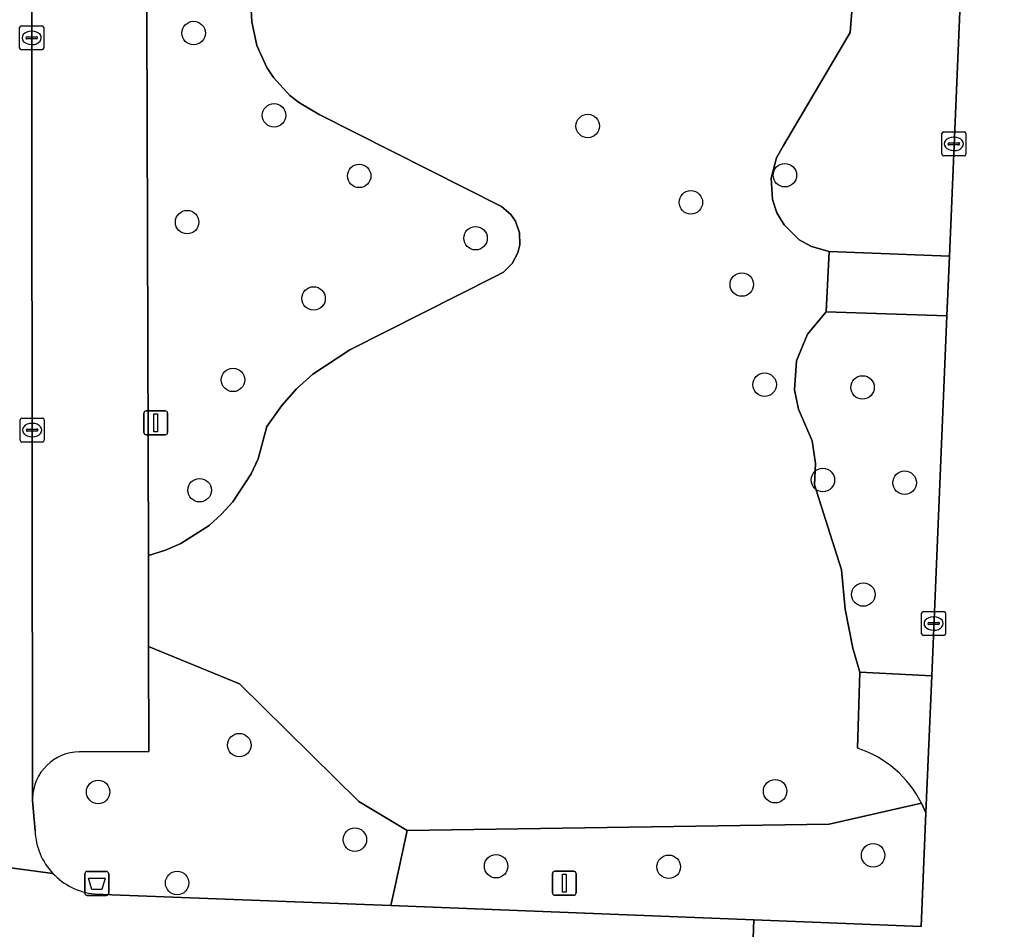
# Model space of a CAD drawing. Extents: x 160732 to 162107, y 387428 to 388479.
# Drawn here: x 161408.59 to 161449.35, y 387825.07 to 387862.96 of the extents above; entities that cross this region are included whole.
import ezdxf

# ---------------------------------------------------------------- set-up
doc = ezdxf.new("R2010")
doc.units = 0
for name, color, linetype in [('IMGEO_Afvalbak', 7, 'Continuous'), ('IMGEO_Boom', 7, 'Continuous'), ('IMGEO_Groenvoorziening', 7, 'Continuous'), ('IMGEO_Kolk', 7, 'Continuous'), ('IMGEO_Lichtmast', 7, 'Continuous'), ('IMGEO_Parkeervlak_open', 7, 'Continuous'), ('IMGEO_Rijbaan_lokaal_open', 7, 'Continuous'), ('IMGEO_Voetpad_open', 7, 'Continuous')]:
    doc.layers.add(name, color=color, linetype=linetype)

msp = doc.modelspace()

# ---------------------------------------------------------------- linework, layer by layer
at = {"layer": 'IMGEO_Afvalbak'}
for p, q in [((161411.308, 387826.584), (161411.308, 387827.384)), ((161411.308, 387827.384), (161411.308, 387826.584)), ((161411.408, 387827.484), (161412.198, 387827.484)), ((161412.198, 387827.484), (161411.408, 387827.484)), ((161412.298, 387827.384), (161412.298, 387826.584)), ((161412.298, 387826.584), (161412.298, 387827.384)), ((161412.198, 387826.484), (161411.408, 387826.484)), ((161411.408, 387826.484), (161412.198, 387826.484))]:
    msp.add_line(p, q, dxfattribs=at)
msp.add_lwpolyline([(161411.451, 387827.198), (161412.155, 387827.198), (161412.006, 387826.728), (161411.6, 387826.728), (161411.451, 387827.198)], dxfattribs=at)
for centre, start, end in [((161411.408, 387827.384), 90, 180), ((161411.408, 387827.384), 90, 180), ((161412.198, 387827.384), 0, 90), ((161412.198, 387827.384), 360, 90), ((161411.408, 387826.584), 180, 270), ((161411.408, 387826.584), 180, 270), ((161412.198, 387826.584), 270, 0), ((161412.198, 387826.584), 270, 0)]:
    msp.add_arc(centre, 0.1, start, end, dxfattribs=at)
at = {"layer": 'IMGEO_Boom'}
for centre in [(161415.835, 387862.4), (161419.184, 387858.974), (161432.246, 387858.529), (161422.729, 387856.451), (161440.457, 387856.482), (161436.541, 387855.352), (161415.565, 387854.526), (161427.577, 387853.857), (161438.663, 387851.928), (161420.83, 387851.347), (161417.475, 387847.955), (161439.614, 387847.758), (161443.691, 387847.643), (161442.039, 387843.787), (161445.443, 387843.674), (161416.085, 387843.361), (161443.725, 387839.018), (161417.737, 387832.747), (161411.857, 387830.796), (161440.051, 387830.825), (161422.55, 387828.808), (161444.132, 387828.157), (161428.431, 387827.702), (161435.62, 387827.678), (161415.149, 387827.004)]:
    msp.add_circle(centre, 0.489, dxfattribs=at)
at = {"layer": 'IMGEO_Groenvoorziening'}
for points in [[(161413.791, 387894.568), (161413.951, 387840.649), (161414.665, 387840.869), (161415.303, 387841.148), (161416.476, 387841.897), (161416.997, 387842.36), (161417.467, 387842.875), (161418.233, 387844.037), (161418.521, 387844.671), (161418.89, 387846.013), (161419.506, 387846.887), (161420.12, 387847.577), (161420.802, 387848.2), (161422.343, 387849.214), (161428.399, 387852.267), (161428.733, 387852.445), (161429.102, 387852.797), (161429.343, 387853.246), (161429.421, 387853.577), (161429.406, 387854.086), (161429.234, 387854.566), (161429.04, 387854.846), (161428.651, 387855.175), (161421.068, 387859.012), (161420.238, 387859.488), (161419.844, 387859.802), (161419.166, 387860.545), (161418.889, 387860.965), (161418.473, 387861.88), (161418.256, 387862.862), (161418.226, 387863.365)], [(161443.485, 387832.617), (161443.585, 387835.779), (161443.292, 387836.784), (161442.966, 387838.405), (161442.812, 387840.05), (161441.694, 387843.585), (161441.739, 387844.478), (161441.595, 387845.425), (161441.019, 387846.737), (161440.862, 387847.541), (161440.947, 387848.744), (161441.4, 387849.862), (161442.176, 387850.785), (161442.298, 387853.3), (161441.565, 387853.506), (161441.054, 387853.795), (161440.426, 387854.411), (161440.128, 387854.917), (161439.941, 387855.474), (161439.887, 387856.351), (161440.107, 387857.203), (161440.396, 387857.714), (161443.181, 387862.429), (161444.098, 387874.188)], [(161418.226, 387863.365), (161418.256, 387862.862), (161418.473, 387861.88), (161418.889, 387860.965), (161419.166, 387860.545), (161419.844, 387859.802), (161420.238, 387859.488), (161421.068, 387859.012), (161428.651, 387855.175), (161429.04, 387854.846), (161429.234, 387854.566), (161429.406, 387854.086), (161429.421, 387853.577), (161429.343, 387853.246), (161429.102, 387852.797), (161428.733, 387852.445), (161428.399, 387852.267), (161422.343, 387849.214), (161420.802, 387848.2), (161420.12, 387847.577), (161419.506, 387846.887), (161418.89, 387846.013), (161418.521, 387844.671), (161418.233, 387844.037), (161417.467, 387842.875), (161416.997, 387842.36), (161416.476, 387841.897), (161415.303, 387841.148), (161414.665, 387840.869), (161413.951, 387840.649), (161413.962, 387836.853), (161417.743, 387835.298), (161422.71, 387830.402), (161424.726, 387829.188), (161442.306, 387829.458), (161446.147, 387830.323)], [(161422.71, 387830.402), (161417.743, 387835.298), (161413.962, 387836.853), (161413.975, 387832.485), (161411.084, 387832.469)], [(161409.124, 387830.541), (161409.124, 387830.439), (161409.232, 387829.178)], [(161411.706, 387826.545), (161421.863, 387826.145), (161424.046, 387826.06), (161424.24, 387826.946), (161424.726, 387829.188), (161422.71, 387830.402)]]:
    msp.add_lwpolyline(points, dxfattribs=at)
for points in [[(161447.312, 387853.102), (161448.205, 387874.173), (161444.098, 387874.188), (161443.181, 387862.429), (161440.396, 387857.714), (161440.107, 387857.203), (161439.887, 387856.351), (161439.941, 387855.474), (161440.128, 387854.917), (161440.426, 387854.411), (161441.054, 387853.795), (161441.565, 387853.506), (161442.298, 387853.3)], [(161446.571, 387835.628), (161447.207, 387850.625), (161442.176, 387850.785), (161441.4, 387849.862), (161440.947, 387848.744), (161440.862, 387847.541), (161441.019, 387846.737), (161441.595, 387845.425), (161441.739, 387844.478), (161441.694, 387843.585), (161442.812, 387840.05), (161442.966, 387838.405), (161443.292, 387836.784), (161443.585, 387835.779)], [(161424.046, 387826.06), (161439.166, 387825.465), (161446.129, 387825.191), (161446.329, 387829.926), (161446.147, 387830.323), (161442.306, 387829.458), (161424.726, 387829.188), (161424.24, 387826.946)]]:
    msp.add_lwpolyline(points, close=True, dxfattribs=at)
for centre, radius, start, end in [((161411.112, 387830.48), 1.989, 90.8039, 178.253), ((161442.048, 387828.258), 4.59, 26.7411, 71.7521), ((161411.98, 387829.282), 2.75, 182.1689, 223.2217), ((161411.98, 387829.28), 2.748, 223.178, 264.2763)]:
    msp.add_arc(centre, radius, start, end, dxfattribs=at)
at = {"layer": 'IMGEO_Kolk'}
for p, q in [((161408.59, 387861.775), (161408.59, 387862.627)), ((161408.665, 387862.701), (161409.517, 387862.701)), ((161409.078, 387862.481), (161409.103, 387862.481)), ((161409.591, 387862.627), (161409.591, 387861.775)), ((161408.849, 387862.195), (161408.849, 387862.207)), ((161409.287, 387862.158), (161408.889, 387862.158)), ((161408.892, 387862.244), (161409.29, 387862.244)), ((161409.333, 387862.207), (161409.333, 387862.195)), ((161409.517, 387861.701), (161408.665, 387861.701)), ((161409.101, 387861.921), (161409.076, 387861.921)), ((161446.993, 387857.36), (161446.993, 387858.212)), ((161447.068, 387858.286), (161447.92, 387858.286)), ((161447.481, 387858.066), (161447.506, 387858.066)), ((161447.994, 387858.212), (161447.994, 387857.36)), ((161447.252, 387857.78), (161447.252, 387857.792)), ((161447.69, 387857.743), (161447.292, 387857.743)), ((161447.295, 387857.829), (161447.693, 387857.829)), ((161447.736, 387857.792), (161447.736, 387857.78)), ((161447.92, 387857.286), (161447.068, 387857.286)), ((161447.504, 387857.506), (161447.479, 387857.506)), ((161408.611, 387845.44), (161408.611, 387846.292)), ((161408.686, 387846.366), (161409.538, 387846.366)), ((161409.099, 387846.146), (161409.124, 387846.146)), ((161409.612, 387846.292), (161409.612, 387845.44)), ((161408.87, 387845.86), (161408.87, 387845.872)), ((161409.308, 387845.823), (161408.91, 387845.823)), ((161408.913, 387845.909), (161409.311, 387845.909)), ((161409.354, 387845.872), (161409.354, 387845.86)), ((161409.538, 387845.366), (161408.686, 387845.366)), ((161409.122, 387845.586), (161409.097, 387845.586)), ((161446.151, 387837.384), (161446.151, 387838.236)), ((161446.226, 387838.31), (161447.078, 387838.31)), ((161446.639, 387838.09), (161446.664, 387838.09)), ((161447.152, 387838.236), (161447.152, 387837.384)), ((161446.41, 387837.804), (161446.41, 387837.816)), ((161446.848, 387837.767), (161446.45, 387837.767)), ((161446.453, 387837.853), (161446.851, 387837.853)), ((161446.894, 387837.816), (161446.894, 387837.804)), ((161447.078, 387837.31), (161446.226, 387837.31)), ((161446.662, 387837.53), (161446.637, 387837.53))]:
    msp.add_line(p, q, dxfattribs=at)
for points in [[(161408.59, 387861.775), (161408.59, 387862.627)], [(161408.665, 387862.701), (161409.517, 387862.701)], [(161409.591, 387862.627), (161409.591, 387861.775)], [(161409.517, 387861.701), (161408.665, 387861.701)], [(161446.993, 387857.36), (161446.993, 387858.212)], [(161447.068, 387858.286), (161447.92, 387858.286)], [(161447.994, 387858.212), (161447.994, 387857.36)], [(161447.92, 387857.286), (161447.068, 387857.286)], [(161408.611, 387845.44), (161408.611, 387846.292)], [(161408.686, 387846.366), (161409.538, 387846.366)], [(161409.612, 387846.292), (161409.612, 387845.44)], [(161409.538, 387845.366), (161408.686, 387845.366)], [(161446.151, 387837.384), (161446.151, 387838.236)], [(161446.226, 387838.31), (161447.078, 387838.31)], [(161447.152, 387838.236), (161447.152, 387837.384)], [(161447.078, 387837.31), (161446.226, 387837.31)]]:
    msp.add_lwpolyline(points, dxfattribs=at)
for centre, radius, start, end in [((161408.667, 387862.625), 0.0765, 91.552, 178.448), ((161408.667, 387862.625), 0.0765, 91.552, 178.448), ((161409.515, 387862.625), 0.0765, 1.552, 88.448), ((161409.515, 387862.625), 0.0765, 1.552, 88.448), ((161408.889, 387862.204), 0.0403, 85.8775, 175.7526), ((161408.886, 387862.194), 0.0366, 178.938, 274.7102), ((161409.29, 387862.201), 0.043, 264.8664, 352.4533), ((161409.294, 387862.206), 0.0386, 1.7309, 96.639), ((161408.667, 387861.777), 0.0765, 181.552, 268.448), ((161408.667, 387861.777), 0.0765, 181.552, 268.448), ((161409.515, 387861.777), 0.0765, 271.552, 358.448), ((161409.515, 387861.777), 0.0765, 271.552, 358.448), ((161447.07, 387858.21), 0.0765, 91.552, 178.448), ((161447.07, 387858.21), 0.0765, 91.552, 178.448), ((161447.918, 387858.21), 0.0765, 1.552, 88.448), ((161447.918, 387858.21), 0.0765, 1.552, 88.448), ((161447.292, 387857.789), 0.0403, 85.8775, 175.7526), ((161447.289, 387857.779), 0.0366, 178.938, 274.7102), ((161447.693, 387857.786), 0.043, 264.8664, 352.4533), ((161447.697, 387857.791), 0.0386, 1.7309, 96.639), ((161447.07, 387857.362), 0.0765, 181.552, 268.448), ((161447.07, 387857.362), 0.0765, 181.552, 268.448), ((161447.918, 387857.362), 0.0765, 271.552, 358.448), ((161447.918, 387857.362), 0.0765, 271.552, 358.448), ((161408.688, 387846.29), 0.0765, 91.552, 178.448), ((161408.688, 387846.29), 0.0765, 91.552, 178.448), ((161409.536, 387846.29), 0.0765, 1.552, 88.448), ((161409.536, 387846.29), 0.0765, 1.552, 88.448), ((161408.91, 387845.869), 0.0403, 85.8775, 175.7526), ((161408.907, 387845.859), 0.0366, 178.938, 274.7102), ((161409.311, 387845.866), 0.043, 264.8664, 352.4533), ((161409.315, 387845.871), 0.0386, 1.7309, 96.639), ((161408.688, 387845.442), 0.0765, 181.552, 268.448), ((161408.688, 387845.442), 0.0765, 181.552, 268.448), ((161409.536, 387845.442), 0.0765, 271.552, 358.448), ((161409.536, 387845.442), 0.0765, 271.552, 358.448), ((161446.228, 387838.234), 0.0765, 91.552, 178.448), ((161446.228, 387838.234), 0.0765, 91.552, 178.448), ((161447.076, 387838.234), 0.0765, 1.552, 88.448), ((161447.076, 387838.234), 0.0765, 1.552, 88.448), ((161446.45, 387837.813), 0.0403, 85.8775, 175.7526), ((161446.447, 387837.803), 0.0366, 178.938, 274.7102), ((161446.851, 387837.81), 0.043, 264.8664, 352.4533), ((161446.855, 387837.815), 0.0386, 1.7309, 96.639), ((161446.228, 387837.386), 0.0765, 181.552, 268.448), ((161446.228, 387837.386), 0.0765, 181.552, 268.448), ((161447.076, 387837.386), 0.0765, 271.552, 358.448), ((161447.076, 387837.386), 0.0765, 271.552, 358.448)]:
    msp.add_arc(centre, radius, start, end, dxfattribs=at)
for centre, major_axis, ratio, start_param, end_param in [((161409.077, 387862.201), (-0.387, 0.002), 0.722429, 4.712389, 7.853982), ((161409.102, 387862.201), (-0.39, 0.002), 0.717154, 1.570796, 4.712389), ((161447.48, 387857.786), (-0.387, 0.002), 0.722429, 4.712389, 7.853982), ((161447.505, 387857.786), (-0.39, 0.002), 0.717154, 1.570796, 4.712389), ((161409.098, 387845.866), (-0.387, 0.002), 0.722429, 4.712389, 7.853982), ((161409.123, 387845.866), (-0.39, 0.002), 0.717154, 1.570796, 4.712389), ((161446.638, 387837.81), (-0.387, 0.002), 0.722429, 4.712389, 7.853982), ((161446.663, 387837.81), (-0.39, 0.002), 0.717154, 1.570796, 4.712389)]:
    msp.add_ellipse(centre, major_axis=major_axis, ratio=ratio, start_param=start_param, end_param=end_param, dxfattribs=at)
at = {"layer": 'IMGEO_Lichtmast'}
for p, q in [((161413.763, 387845.768), (161413.763, 387846.568)), ((161413.763, 387846.568), (161413.763, 387845.768)), ((161413.863, 387846.668), (161414.653, 387846.668)), ((161414.653, 387846.668), (161413.863, 387846.668)), ((161414.753, 387846.568), (161414.753, 387845.768)), ((161414.753, 387845.768), (161414.753, 387846.568)), ((161414.653, 387845.668), (161413.863, 387845.668)), ((161413.863, 387845.668), (161414.653, 387845.668)), ((161430.774, 387826.593), (161430.774, 387827.393)), ((161430.774, 387827.393), (161430.774, 387826.593)), ((161430.874, 387827.493), (161431.664, 387827.493)), ((161431.664, 387827.493), (161430.874, 387827.493)), ((161431.764, 387827.393), (161431.764, 387826.593)), ((161431.764, 387826.593), (161431.764, 387827.393)), ((161431.664, 387826.493), (161430.874, 387826.493)), ((161430.874, 387826.493), (161431.664, 387826.493))]:
    msp.add_line(p, q, dxfattribs=at)
for points in [[(161414.183, 387846.543), (161414.333, 387846.543), (161414.333, 387845.793), (161414.183, 387845.793), (161414.183, 387846.543)], [(161431.194, 387827.368), (161431.344, 387827.368), (161431.344, 387826.618), (161431.194, 387826.618), (161431.194, 387827.368)]]:
    msp.add_lwpolyline(points, dxfattribs=at)
for centre, start, end in [((161413.863, 387846.568), 90, 180), ((161413.863, 387846.568), 90, 180), ((161414.653, 387846.568), 0, 90), ((161414.653, 387846.568), 360, 90), ((161413.863, 387845.768), 180, 270), ((161413.863, 387845.768), 180, 270), ((161414.653, 387845.768), 270, 0), ((161414.653, 387845.768), 270, 0), ((161430.874, 387827.393), 90, 180), ((161430.874, 387827.393), 90, 180), ((161431.664, 387827.393), 0, 90), ((161431.664, 387827.393), 360, 90), ((161430.874, 387826.593), 180, 270), ((161430.874, 387826.593), 180, 270), ((161431.664, 387826.593), 270, 0), ((161431.664, 387826.593), 270, 0)]:
    msp.add_arc(centre, 0.1, start, end, dxfattribs=at)
at = {"layer": 'IMGEO_Parkeervlak_open'}
for points in [[(161409.364, 387898.899), (161409.049, 387899.564), (161409.124, 387830.541)], [(161411.084, 387832.469), (161413.975, 387832.485), (161413.962, 387836.853), (161413.951, 387840.649), (161413.791, 387894.568), (161413.78, 387898.119), (161410.962, 387898.107)]]:
    msp.add_lwpolyline(points, dxfattribs=at)
msp.add_arc((161411.112, 387830.48), 1.989, 90.8039, 178.253, dxfattribs=at)
at = {"layer": 'IMGEO_Rijbaan_lokaal_open'}
for points in [[(161409.232, 387829.178), (161409.124, 387830.439), (161409.124, 387830.541), (161409.049, 387899.564)], [(161409.976, 387827.399), (161400.047, 387828.729), (161396.259, 387828.716), (161396.178, 387828.708), (161386.61, 387828.435), (161386.63, 387823.23)], [(161400.047, 387828.729), (161409.976, 387827.399)], [(161439.166, 387825.465), (161424.046, 387826.06), (161421.863, 387826.145), (161411.706, 387826.545)], [(161388.248, 387819.864), (161387.741, 387806.045), (161390.422, 387805.963), (161438.412, 387804.142), (161438.58, 387807.918), (161438.282, 387807.93), (161438.823, 387821.227), (161439.006, 387821.22), (161439.166, 387825.465)]]:
    msp.add_lwpolyline(points, dxfattribs=at)
for centre, radius, start, end in [((161411.98, 387829.282), 2.75, 182.1689, 223.2217), ((161411.98, 387829.28), 2.748, 223.178, 264.2763)]:
    msp.add_arc(centre, radius, start, end, dxfattribs=at)
at = {"layer": 'IMGEO_Voetpad_open'}
for points in [[(161448.913, 387890.885), (161448.493, 387880.972), (161448.205, 387874.173), (161447.312, 387853.102), (161447.207, 387850.625), (161446.571, 387835.628), (161446.329, 387829.926), (161446.129, 387825.191), (161439.166, 387825.465), (161439.006, 387821.22), (161446.049, 387820.961), (161445.546, 387807.626), (161445.559, 387800.692), (161444.554, 387775.266), (161444.489, 387773.615), (161445.555, 387773.6), (161448.572, 387773.431), (161452.313, 387773.501), (161452.814, 387785.881)], [(161446.147, 387830.323), (161446.329, 387829.926), (161446.571, 387835.628), (161443.585, 387835.779), (161443.485, 387832.617)]]:
    msp.add_lwpolyline(points, dxfattribs=at)
msp.add_lwpolyline([(161447.207, 387850.625), (161447.312, 387853.102), (161442.298, 387853.3), (161442.176, 387850.785)], close=True, dxfattribs=at)
msp.add_arc((161442.048, 387828.258), 4.59, 26.7411, 71.7521, dxfattribs=at)

doc.saveas('drawing.dxf')
